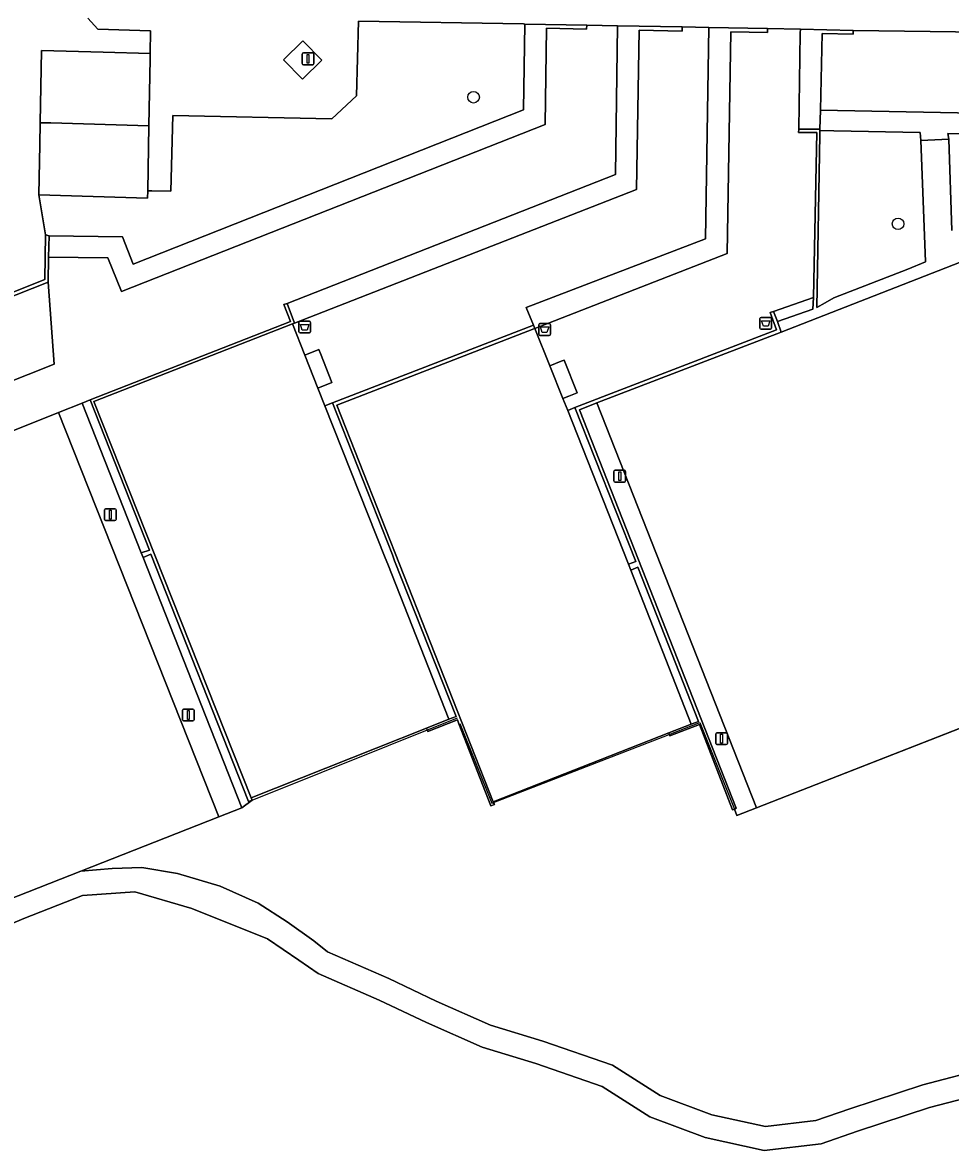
# Model space of a CAD drawing. Extents: x 161477 to 163040, y 383680 to 384871.
# Drawn here: x 161768.6 to 161847.1, y 384585.4 to 384680.7 of the extents above; entities that cross this region are included whole.
import ezdxf

# ---------------------------------------------------------------- set-up
doc = ezdxf.new("R2010")
doc.units = 0
for name, color, linetype in [('IMGEO_Afvalbak', 7, 'Continuous'), ('IMGEO_Boom', 7, 'Continuous'), ('IMGEO_Groenvoorziening', 7, 'Continuous'), ('IMGEO_Hek', 7, 'Continuous'), ('IMGEO_Lichtmast', 7, 'Continuous'), ('IMGEO_Loofbos', 7, 'Continuous'), ('IMGEO_Pand', 7, 'Continuous'), ('IMGEO_Terreindeel_gesloten', 7, 'Continuous'), ('IMGEO_Terreindeel_halfverhard', 7, 'Continuous'), ('IMGEO_Voetpad_halfverhard', 7, 'Continuous'), ('IMGEO_Voetpad_onverhard', 7, 'Continuous'), ('IMGEO_Voetpad_open', 7, 'Continuous')]:
    doc.layers.add(name, color=color, linetype=linetype)

msp = doc.modelspace()

# ---------------------------------------------------------------- linework, layer by layer
at = {"layer": 'IMGEO_Afvalbak'}
for p, q in [((161791.995, 384654.55), (161791.995, 384655.35)), ((161791.995, 384655.35), (161791.995, 384654.55)), ((161792.095, 384655.45), (161792.885, 384655.45)), ((161792.885, 384655.45), (161792.095, 384655.45)), ((161792.985, 384655.35), (161792.985, 384654.55)), ((161792.985, 384654.55), (161792.985, 384655.35)), ((161812.365, 384655.25), (161813.155, 384655.25)), ((161813.155, 384655.25), (161812.365, 384655.25)), ((161830.965, 384654.87), (161830.965, 384655.67)), ((161830.965, 384655.67), (161830.965, 384654.87)), ((161831.065, 384655.77), (161831.855, 384655.77)), ((161831.855, 384655.77), (161831.065, 384655.77)), ((161831.955, 384655.67), (161831.955, 384654.87)), ((161831.955, 384654.87), (161831.955, 384655.67)), ((161792.885, 384654.45), (161792.095, 384654.45)), ((161792.095, 384654.45), (161792.885, 384654.45)), ((161812.265, 384654.35), (161812.265, 384655.15)), ((161812.265, 384655.15), (161812.265, 384654.35)), ((161813.155, 384654.25), (161812.365, 384654.25)), ((161812.365, 384654.25), (161813.155, 384654.25)), ((161813.255, 384655.15), (161813.255, 384654.35)), ((161813.255, 384654.35), (161813.255, 384655.15)), ((161831.855, 384654.77), (161831.065, 384654.77)), ((161831.065, 384654.77), (161831.855, 384654.77))]:
    msp.add_line(p, q, dxfattribs=at)
for points in [[(161831.108, 384655.484), (161831.812, 384655.484), (161831.663, 384655.014), (161831.257, 384655.014), (161831.108, 384655.484)], [(161792.138, 384655.164), (161792.842, 384655.164), (161792.693, 384654.694), (161792.287, 384654.694), (161792.138, 384655.164)], [(161812.408, 384654.964), (161813.112, 384654.964), (161812.963, 384654.494), (161812.557, 384654.494), (161812.408, 384654.964)]]:
    msp.add_lwpolyline(points, dxfattribs=at)
for centre, start, end in [((161792.095, 384655.35), 90, 180), ((161792.095, 384655.35), 90, 180), ((161792.885, 384655.35), 0, 90), ((161792.885, 384655.35), 360, 90), ((161812.365, 384655.15), 90, 180), ((161812.365, 384655.15), 90, 180), ((161813.155, 384655.15), 0, 90), ((161813.155, 384655.15), 360, 90), ((161831.065, 384655.67), 90, 180), ((161831.065, 384655.67), 90, 180), ((161831.855, 384655.67), 0, 90), ((161831.855, 384655.67), 360, 90), ((161792.095, 384654.55), 180, 270), ((161792.095, 384654.55), 180, 270), ((161792.885, 384654.55), 270, 0), ((161792.885, 384654.55), 270, 0), ((161812.365, 384654.35), 180, 270), ((161812.365, 384654.35), 180, 270), ((161813.155, 384654.35), 270, 0), ((161813.155, 384654.35), 270, 0), ((161831.065, 384654.87), 180, 270), ((161831.065, 384654.87), 180, 270), ((161831.855, 384654.87), 270, 0), ((161831.855, 384654.87), 270, 0)]:
    msp.add_arc(centre, 0.1, start, end, dxfattribs=at)
at = {"layer": 'IMGEO_Boom'}
for centre in [(161806.76, 384674.37), (161842.64, 384663.67)]:
    msp.add_circle(centre, 0.489, dxfattribs=at)
at = {"layer": 'IMGEO_Groenvoorziening'}
for points in [[(161750.454, 384650.981), (161770.522, 384658.962), (161770.595, 384662.748), (161770.016, 384666.11), (161770.095, 384670.377), (161770.129, 384672.219), (161770.24, 384678.329), (161775.45, 384678.184), (161779.433, 384678.073), (161779.467, 384679.982), (161775.011, 384680.111), (161774.153, 384681.043)], [(161850.5, 384590.354), (161845.295, 384589.007), (161839.2, 384587.006), (161836.138, 384585.942), (161831.323, 384585.378), (161826.338, 384586.471), (161821.65, 384588.221), (161817.619, 384590.783), (161812.01, 384592.721), (161807.494, 384594.094), (161802.774, 384596.187), (161798.772, 384598.086), (161793.622, 384600.334), (161791.987, 384601.446), (161789.338, 384603.25), (161782.947, 384605.813), (161778.118, 384607.218), (161773.696, 384606.906), (161768.742, 384604.969), (161763.692, 384602.845)]]:
    msp.add_lwpolyline(points, dxfattribs=at)
for points in [[(161844.566, 384670.725), (161844.518, 384671.382), (161837.203, 384671.536), (161836.037, 384671.561), (161836.031, 384671.197), (161835.774, 384656.59), (161836.473, 384656.993), (161837.223, 384657.425), (161843.451, 384659.836), (161844.954, 384660.464), (161844.91, 384661.953)], [(161774.346, 384648.803), (161773.674, 384648.534), (161778.677, 384635.86), (161779.364, 384636.096)], [(161794.838, 384648.536), (161794.191, 384648.285), (161799.292, 384635.465), (161799.514, 384634.911), (161804.683, 384621.806), (161805.288, 384622.041), (161800.09, 384635.202), (161799.904, 384635.713)], [(161815.322, 384648.141), (161814.719, 384647.908), (161815.092, 384646.974), (161819.847, 384634.911), (161820.474, 384635.14)], [(161779.489, 384635.751), (161778.83, 384635.472), (161787.176, 384614.332), (161788.047, 384614.967), (161787.751, 384614.849)], [(161820.641, 384634.654), (161820.066, 384634.409), (161825.144, 384621.386), (161825.77, 384621.626)]]:
    msp.add_lwpolyline(points, close=True, dxfattribs=at)
at = {"layer": 'IMGEO_Hek'}
for points in [[(161828.809, 384614.225), (161829.023, 384613.688), (161865.502, 384627.94), (161852.003, 384662.016), (161849.133, 384660.92)], [(161754.084, 384640.69), (161739.519, 384635.003), (161752.995, 384600.891), (161785.228, 384613.566)], [(161788.047, 384614.967), (161805.408, 384621.928)], [(161805.591, 384621.463), (161808.305, 384614.715), (161823.301, 384620.535)], [(161823.301, 384620.535), (161825.889, 384621.539), (161828.809, 384614.225)], [(161785.228, 384613.566), (161787.176, 384614.332)], [(161787.176, 384614.332), (161788.047, 384614.967)]]:
    msp.add_lwpolyline(points, dxfattribs=at)
at = {"layer": 'IMGEO_Lichtmast'}
for p, q in [((161792.375, 384678.12), (161793.165, 384678.12)), ((161793.165, 384678.12), (161792.375, 384678.12)), ((161792.275, 384677.22), (161792.275, 384678.02)), ((161792.275, 384678.02), (161792.275, 384677.22)), ((161793.165, 384677.12), (161792.375, 384677.12)), ((161792.375, 384677.12), (161793.165, 384677.12)), ((161793.265, 384678.02), (161793.265, 384677.22)), ((161793.265, 384677.22), (161793.265, 384678.02)), ((161818.725, 384642.85), (161819.515, 384642.85)), ((161819.515, 384642.85), (161818.725, 384642.85)), ((161818.625, 384641.95), (161818.625, 384642.75)), ((161818.625, 384642.75), (161818.625, 384641.95)), ((161819.515, 384641.85), (161818.725, 384641.85)), ((161818.725, 384641.85), (161819.515, 384641.85)), ((161819.615, 384642.75), (161819.615, 384641.95)), ((161819.615, 384641.95), (161819.615, 384642.75)), ((161775.565, 384638.7), (161775.565, 384639.5)), ((161775.565, 384639.5), (161775.565, 384638.7)), ((161775.665, 384639.6), (161776.455, 384639.6)), ((161776.455, 384639.6), (161775.665, 384639.6)), ((161776.555, 384639.5), (161776.555, 384638.7)), ((161776.555, 384638.7), (161776.555, 384639.5)), ((161776.455, 384638.6), (161775.665, 384638.6)), ((161775.665, 384638.6), (161776.455, 384638.6)), ((161782.155, 384621.77), (161782.155, 384622.57)), ((161782.155, 384622.57), (161782.155, 384621.77)), ((161782.255, 384622.67), (161783.045, 384622.67)), ((161783.045, 384622.67), (161782.255, 384622.67)), ((161783.145, 384622.57), (161783.145, 384621.77)), ((161783.145, 384621.77), (161783.145, 384622.57)), ((161783.045, 384621.67), (161782.255, 384621.67)), ((161782.255, 384621.67), (161783.045, 384621.67)), ((161827.225, 384619.77), (161827.225, 384620.57)), ((161827.225, 384620.57), (161827.225, 384619.77)), ((161827.325, 384620.67), (161828.115, 384620.67)), ((161828.115, 384620.67), (161827.325, 384620.67)), ((161828.215, 384620.57), (161828.215, 384619.77)), ((161828.215, 384619.77), (161828.215, 384620.57)), ((161828.115, 384619.67), (161827.325, 384619.67)), ((161827.325, 384619.67), (161828.115, 384619.67))]:
    msp.add_line(p, q, dxfattribs=at)
for points in [[(161792.695, 384677.995), (161792.845, 384677.995), (161792.845, 384677.245), (161792.695, 384677.245), (161792.695, 384677.995)], [(161819.045, 384642.725), (161819.195, 384642.725), (161819.195, 384641.975), (161819.045, 384641.975), (161819.045, 384642.725)], [(161775.985, 384639.475), (161776.135, 384639.475), (161776.135, 384638.725), (161775.985, 384638.725), (161775.985, 384639.475)], [(161782.575, 384622.545), (161782.725, 384622.545), (161782.725, 384621.795), (161782.575, 384621.795), (161782.575, 384622.545)], [(161827.645, 384620.545), (161827.795, 384620.545), (161827.795, 384619.795), (161827.645, 384619.795), (161827.645, 384620.545)]]:
    msp.add_lwpolyline(points, dxfattribs=at)
for centre, start, end in [((161792.375, 384678.02), 90, 180), ((161792.375, 384678.02), 90, 180), ((161793.165, 384678.02), 0, 90), ((161793.165, 384678.02), 360, 90), ((161792.375, 384677.22), 180, 270), ((161792.375, 384677.22), 180, 270), ((161793.165, 384677.22), 270, 0), ((161793.165, 384677.22), 270, 0), ((161818.725, 384642.75), 90, 180), ((161818.725, 384642.75), 90, 180), ((161819.515, 384642.75), 0, 90), ((161819.515, 384642.75), 360, 90), ((161818.725, 384641.95), 180, 270), ((161818.725, 384641.95), 180, 270), ((161819.515, 384641.95), 270, 0), ((161819.515, 384641.95), 270, 0), ((161775.665, 384639.5), 90, 180), ((161775.665, 384639.5), 90, 180), ((161776.455, 384639.5), 0, 90), ((161776.455, 384639.5), 360, 90), ((161775.665, 384638.7), 180, 270), ((161775.665, 384638.7), 180, 270), ((161776.455, 384638.7), 270, 0), ((161776.455, 384638.7), 270, 0), ((161782.255, 384622.57), 90, 180), ((161782.255, 384622.57), 90, 180), ((161783.045, 384622.57), 0, 90), ((161783.045, 384622.57), 360, 90), ((161782.255, 384621.77), 180, 270), ((161782.255, 384621.77), 180, 270), ((161783.045, 384621.77), 270, 0), ((161783.045, 384621.77), 270, 0), ((161827.325, 384620.57), 90, 180), ((161827.325, 384620.57), 90, 180), ((161828.115, 384620.57), 0, 90), ((161828.115, 384620.57), 360, 90), ((161827.325, 384619.77), 180, 270), ((161827.325, 384619.77), 180, 270), ((161828.115, 384619.77), 270, 0), ((161828.115, 384619.77), 270, 0)]:
    msp.add_arc(centre, 0.1, start, end, dxfattribs=at)
at = {"layer": 'IMGEO_Loofbos'}
for points in [[(161866.364, 384670.966), (161846.855, 384671.314), (161846.916, 384670.818), (161847.195, 384663.098)], [(161862.52, 384626.775), (161830.66, 384614.328), (161829.023, 384613.688), (161828.809, 384614.225), (161828.655, 384614.153), (161825.867, 384621.374), (161823.35, 384620.411), (161823.301, 384620.535), (161823.251, 384620.662), (161816.678, 384618.077), (161808.43, 384614.834), (161808.455, 384614.772), (161808.483, 384614.705), (161808.523, 384614.602), (161808.224, 384614.485), (161805.523, 384621.435), (161805.396, 384621.762), (161802.882, 384620.789), (161802.832, 384620.915), (161802.771, 384621.069), (161798.534, 384619.381), (161787.967, 384615.171), (161788.047, 384614.967), (161787.176, 384614.332), (161785.228, 384613.566), (161773.562, 384608.978), (161776.202, 384609.214), (161778.734, 384609.277), (161781.748, 384608.777), (161785.342, 384607.715), (161788.546, 384606.278), (161790.998, 384604.685), (161793.267, 384603.096), (161794.422, 384602.166), (161799.6, 384599.907), (161803.608, 384598.005), (161808.192, 384595.973), (161812.627, 384594.623), (161818.494, 384592.597), (161822.546, 384590.021), (161826.904, 384588.395), (161831.424, 384587.403), (161835.687, 384587.903), (161838.56, 384588.901), (161844.732, 384590.927), (161850.11, 384592.318)]]:
    msp.add_lwpolyline(points, dxfattribs=at)
msp.add_lwpolyline([(161755.616, 384645.603), (161771.321, 384651.802), (161770.796, 384658.757), (161753.048, 384651.726)], close=True, dxfattribs=at)
at = {"layer": 'IMGEO_Pand'}
for points in [[(161779.425, 384677.624), (161779.433, 384678.073), (161775.45, 384678.184), (161770.24, 384678.329), (161770.129, 384672.219), (161771.029, 384672.194), (161779.321, 384671.963)], [(161779.321, 384671.963), (161771.029, 384672.194), (161770.129, 384672.219), (161770.095, 384670.377), (161770.016, 384666.11), (161779.209, 384665.854), (161779.22, 384666.47)]]:
    msp.add_lwpolyline(points, close=True, dxfattribs=at)
at = {"layer": 'IMGEO_Terreindeel_gesloten'}
for points in [[(161849.133, 384660.92), (161832.772, 384654.527), (161817.187, 384648.536), (161830.66, 384614.328), (161862.52, 384626.775)], [(161794.191, 384648.285), (161793.598, 384649.792), (161792.502, 384652.578), (161791.466, 384655.211), (161774.673, 384648.654), (161787.967, 384615.171), (161798.534, 384619.381), (161802.771, 384621.069), (161804.683, 384621.806), (161799.514, 384634.911), (161799.292, 384635.465)], [(161819.847, 384634.911), (161815.092, 384646.974), (161814.719, 384647.908), (161814.314, 384648.916), (161813.203, 384651.678), (161811.931, 384654.842), (161811.844, 384654.809), (161795.194, 384648.358), (161808.43, 384614.834), (161816.678, 384618.077), (161823.251, 384620.662), (161825.144, 384621.386), (161820.066, 384634.409)], [(161771.69, 384647.74), (161756.935, 384641.832), (161754.084, 384640.69), (161739.519, 384635.003), (161752.903, 384601.124), (161752.995, 384600.891), (161773.562, 384608.978), (161785.228, 384613.566)]]:
    msp.add_lwpolyline(points, close=True, dxfattribs=at)
at = {"layer": 'IMGEO_Terreindeel_halfverhard'}
msp.add_lwpolyline([(161890.112, 384693.611), (161858.106, 384693.095), (161857.339, 384693.076), (161854.374, 384693.035), (161852.36, 384682.908), (161854.083, 384682.875), (161854.012, 384679.807), (161838.838, 384680.02), (161838.832, 384679.702), (161836.211, 384679.765), (161836.073, 384673.265), (161889.704, 384672.241)], close=True, dxfattribs=at)
at = {"layer": 'IMGEO_Voetpad_halfverhard'}
for points in [[(161818.764, 384667.843), (161818.925, 384680.409), (161816.324, 384680.458), (161816.312, 384680.128), (161812.912, 384680.195), (161812.817, 384672.059), (161777.001, 384657.943), (161775.854, 384660.809), (161770.843, 384660.848), (161770.796, 384658.757), (161771.321, 384651.802), (161755.616, 384645.603), (161753.048, 384651.726), (161750.317, 384650.644), (161753.646, 384641.847), (161756.5, 384642.945), (161756.713, 384642.401), (161756.935, 384641.832), (161771.69, 384647.74), (161773.674, 384648.534), (161774.346, 384648.803), (161791.277, 384655.42), (161790.727, 384656.845), (161790.997, 384656.951)], [(161811.08, 384680.557), (161810.992, 384680.559), (161797.045, 384680.808), (161796.879, 384674.482), (161794.776, 384672.556), (161781.347, 384672.838), (161781.187, 384666.447), (161779.564, 384666.466), (161779.22, 384666.47), (161779.209, 384665.854), (161770.016, 384666.11), (161770.595, 384662.748), (161770.884, 384662.664), (161777.093, 384662.574), (161777.998, 384660.265), (161810.988, 384673.294)], [(161777.093, 384662.574), (161770.884, 384662.664), (161770.843, 384660.848), (161775.854, 384660.809), (161777.001, 384657.943), (161812.817, 384672.059), (161812.912, 384680.195), (161816.312, 384680.128), (161816.324, 384680.458), (161811.08, 384680.557), (161810.988, 384673.294), (161777.998, 384660.265)], [(161811.208, 384656.599), (161826.377, 384662.399), (161826.647, 384680.264), (161824.405, 384680.306), (161824.404, 384679.959), (161820.756, 384680.029), (161820.539, 384666.564), (161791.638, 384655.278), (161791.466, 384655.211), (161792.502, 384652.578), (161793.687, 384653.046), (161793.821, 384652.706), (161794.786, 384650.262), (161793.598, 384649.792), (161794.191, 384648.285), (161794.838, 384648.536), (161811.822, 384655.113)], [(161835.762, 384671.397), (161834.228, 384671.389), (161834.24, 384671.674), (161834.372, 384679.797), (161834.39, 384680.118), (161831.604, 384680.17), (161831.609, 384679.842), (161828.509, 384679.903), (161828.203, 384661.153), (161811.931, 384654.842), (161813.203, 384651.678), (161814.167, 384652.065), (161814.406, 384652.161), (161815.514, 384649.398), (161814.806, 384649.114), (161814.314, 384648.916), (161814.719, 384647.908), (161815.322, 384648.141), (161832.357, 384654.729), (161831.837, 384656.172), (161832.121, 384656.272), (161835.482, 384657.452)]]:
    msp.add_lwpolyline(points, close=True, dxfattribs=at)
at = {"layer": 'IMGEO_Voetpad_onverhard'}
for points in [[(161850.11, 384592.318), (161844.732, 384590.927), (161838.56, 384588.901), (161835.687, 384587.903), (161831.424, 384587.403), (161826.904, 384588.395), (161822.546, 384590.021), (161818.494, 384592.597), (161812.627, 384594.623), (161808.192, 384595.973), (161803.608, 384598.005), (161799.6, 384599.907), (161794.422, 384602.166), (161793.267, 384603.096), (161790.998, 384604.685), (161788.546, 384606.278), (161785.342, 384607.715), (161781.748, 384608.777), (161778.734, 384609.277), (161776.202, 384609.214), (161773.562, 384608.978), (161752.995, 384600.891)], [(161763.692, 384602.845), (161768.742, 384604.969), (161773.696, 384606.906), (161778.118, 384607.218), (161782.947, 384605.813), (161789.338, 384603.25), (161791.987, 384601.446), (161793.622, 384600.334), (161798.772, 384598.086), (161802.774, 384596.187), (161807.494, 384594.094), (161812.01, 384592.721), (161817.619, 384590.783), (161821.65, 384588.221), (161826.338, 384586.471), (161831.323, 384585.378), (161836.138, 384585.942), (161839.2, 384587.006), (161845.295, 384589.007), (161850.5, 384590.354)]]:
    msp.add_lwpolyline(points, dxfattribs=at)
at = {"layer": 'IMGEO_Voetpad_open'}
for points in [[(161774.153, 384681.043), (161775.011, 384680.111), (161779.467, 384679.982), (161779.433, 384678.073), (161779.425, 384677.624), (161779.321, 384671.963), (161779.22, 384666.47), (161779.564, 384666.466), (161781.187, 384666.447), (161781.347, 384672.838), (161794.776, 384672.556), (161796.879, 384674.482), (161797.045, 384680.808), (161810.992, 384680.559), (161811.08, 384680.557), (161816.324, 384680.458), (161818.925, 384680.409), (161824.405, 384680.306), (161826.647, 384680.264), (161831.604, 384680.17), (161834.39, 384680.118), (161838.838, 384680.02), (161854.012, 384679.807)], [(161889.704, 384672.241), (161836.073, 384673.265), (161836.039, 384671.665), (161836.037, 384671.561), (161837.203, 384671.536), (161844.518, 384671.382), (161844.566, 384670.725), (161846.916, 384670.818), (161846.855, 384671.314), (161866.364, 384670.966)], [(161847.195, 384663.098), (161846.916, 384670.818), (161844.566, 384670.725), (161844.91, 384661.953), (161844.954, 384660.464), (161843.451, 384659.836), (161837.223, 384657.425), (161836.473, 384656.993), (161835.774, 384656.59), (161836.031, 384671.197), (161836.037, 384671.561), (161836.039, 384671.665), (161834.24, 384671.674), (161834.228, 384671.389), (161835.762, 384671.397), (161835.482, 384657.452), (161835.43, 384656.474), (161832.44, 384655.416), (161832.772, 384654.527), (161849.133, 384660.92)]]:
    msp.add_lwpolyline(points, dxfattribs=at)
for points in [[(161820.539, 384666.564), (161820.756, 384680.029), (161824.404, 384679.959), (161824.405, 384680.306), (161818.925, 384680.409), (161818.764, 384667.843), (161790.997, 384656.951), (161791.638, 384655.278)], [(161828.509, 384679.903), (161831.609, 384679.842), (161831.604, 384680.17), (161826.647, 384680.264), (161826.377, 384662.399), (161811.208, 384656.599), (161811.822, 384655.113), (161811.931, 384654.842), (161828.203, 384661.153)], [(161838.838, 384680.02), (161834.39, 384680.118), (161834.372, 384679.797), (161834.24, 384671.674), (161836.039, 384671.665), (161836.073, 384673.265), (161836.211, 384679.765), (161838.832, 384679.702)], [(161792.303, 384675.892), (161790.693, 384677.521), (161792.336, 384679.145), (161793.946, 384677.516)], [(161793.946, 384677.516), (161792.336, 384679.145), (161790.693, 384677.521), (161792.303, 384675.892)], [(161770.522, 384658.962), (161750.454, 384650.981), (161749.355, 384653.772), (161749.095, 384653.67), (161750.317, 384650.644), (161753.048, 384651.726), (161770.796, 384658.757), (161770.843, 384660.848), (161770.884, 384662.664), (161770.595, 384662.748)], [(161835.43, 384656.474), (161835.482, 384657.452), (161832.121, 384656.272), (161832.44, 384655.416)], [(161774.673, 384648.654), (161791.466, 384655.211), (161791.638, 384655.278), (161790.997, 384656.951), (161790.727, 384656.845), (161791.277, 384655.42), (161774.346, 384648.803), (161779.364, 384636.096), (161778.677, 384635.86), (161778.83, 384635.472), (161779.489, 384635.751), (161787.751, 384614.849), (161788.047, 384614.967), (161787.967, 384615.171)], [(161832.772, 384654.527), (161832.44, 384655.416), (161832.121, 384656.272), (161831.837, 384656.172), (161832.357, 384654.729), (161815.322, 384648.141), (161820.474, 384635.14), (161819.847, 384634.911), (161820.066, 384634.409), (161820.641, 384634.654), (161825.77, 384621.626), (161825.144, 384621.386), (161823.251, 384620.662), (161823.301, 384620.535), (161823.35, 384620.411), (161825.867, 384621.374), (161828.655, 384614.153), (161828.809, 384614.225), (161828.945, 384614.289), (161815.716, 384647.971), (161817.187, 384648.536)], [(161795.194, 384648.358), (161811.844, 384654.809), (161811.931, 384654.842), (161811.822, 384655.113), (161794.838, 384648.536), (161799.904, 384635.713), (161800.09, 384635.202), (161805.288, 384622.041), (161804.683, 384621.806), (161802.771, 384621.069), (161802.832, 384620.915), (161802.882, 384620.789), (161805.396, 384621.762), (161805.523, 384621.435), (161808.224, 384614.485), (161808.523, 384614.602), (161808.483, 384614.705), (161808.455, 384614.772), (161808.43, 384614.834)], [(161793.821, 384652.706), (161793.687, 384653.046), (161792.502, 384652.578), (161793.598, 384649.792), (161794.786, 384650.262)], [(161813.203, 384651.678), (161814.314, 384648.916), (161814.806, 384649.114), (161815.514, 384649.398), (161814.406, 384652.161), (161814.167, 384652.065)], [(161787.176, 384614.332), (161778.83, 384635.472), (161778.677, 384635.86), (161773.674, 384648.534), (161771.69, 384647.74), (161785.228, 384613.566)], [(161817.187, 384648.536), (161815.716, 384647.971), (161828.945, 384614.289), (161828.809, 384614.225), (161829.023, 384613.688), (161830.66, 384614.328)]]:
    msp.add_lwpolyline(points, close=True, dxfattribs=at)

doc.saveas('drawing.dxf')
